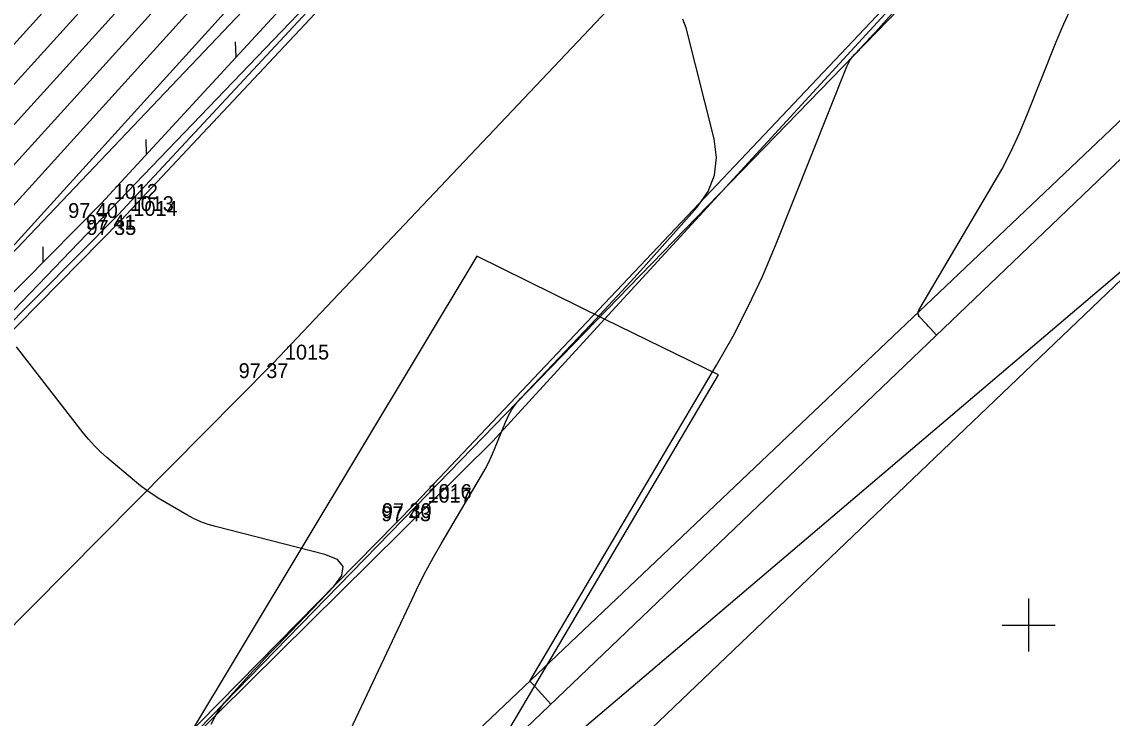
# Model space of a CAD drawing. Extents: x -711081 to -709338, y -1025122 to -1024092.
# Drawn here: x -709519 to -709498.42, y -1024226.76 to -1024213.62 of the extents above; entities that cross this region are included whole.
import ezdxf

# ---------------------------------------------------------------- set-up
doc = ezdxf.new("R2010")
doc.units = 0
for name, color, linetype in [('Ex_Major Contours', 7, 'Continuous'), ('Ex_Minor Contours', 7, 'Continuous'), ('Z_body', 7, 'Continuous'), ('Z_body_cisla', 7, 'Continuous'), ('Z_body_vysky_redukovane', 7, 'Continuous'), ('Z_hektometricka_sit', 7, 'Continuous'), ('Z_hrany_paty', 7, 'Continuous'), ('Z_katastr_hranice', 7, 'Continuous'), ('Z_katastr_vnitrni_kresba', 7, 'Continuous'), ('Z_komunikace', 7, 'Continuous'), ('Z_obruba', 7, 'Continuous'), ('Z_rozhranni', 7, 'Continuous'), ('Z_svodidla', 7, 'Continuous'), ('Z_svodidla_znacky', 7, 'Continuous'), ('Z_vdz12_prerusovana', 7, 'Continuous')]:
    doc.layers.add(name, color=color, linetype=linetype)

# ---------------------------------------------------------------- blocks, each defined once
blk = doc.blocks.new('POINT_DISPLAY')
blk.add_line((0, 0), (0, 0))
blk = doc.blocks.new('Z529')
blk.add_line((0, 0), (0.2, 0.2))

msp = doc.modelspace()

# ---------------------------------------------------------------- linework, layer by layer
at = {"layer": 'Ex_Major Contours'}
for points in [[(-709504.312, -1024200.566), (-709504.32, -1024200.577), (-709504.692, -1024201.094), (-709504.786, -1024201.222), (-709504.884, -1024201.347), (-709504.986, -1024201.469), (-709505.091, -1024201.589), (-709511.608, -1024208.825), (-709511.681, -1024208.906), (-709511.755, -1024208.986), (-709511.83, -1024209.065), (-709511.905, -1024209.143), (-709512.208, -1024209.456), (-709512.284, -1024209.534), (-709512.359, -1024209.613), (-709512.434, -1024209.692), (-709512.508, -1024209.771), (-709512.967, -1024210.263), (-709513.068, -1024210.371), (-709513.169, -1024210.48), (-709513.269, -1024210.589), (-709513.369, -1024210.699), (-709521.039, -1024219.161)], [(-709501.739, -1024219.529), (-709501.856, -1024219.401), (-709501.875, -1024219.38), (-709501.895, -1024219.358), (-709501.914, -1024219.337), (-709501.934, -1024219.316), (-709502.055, -1024219.184), (-709502.076, -1024219.154), (-709502.085, -1024219.123), (-709502.083, -1024219.091), (-709502.069, -1024219.058), (-709500.691, -1024216.729), (-709500.507, -1024216.404), (-709500.336, -1024216.072), (-709500.178, -1024215.734), (-709500.033, -1024215.39), (-709499.478, -1024214), (-709499.332, -1024213.656), (-709499.175, -1024213.317), (-709499.004, -1024212.986), (-709498.821, -1024212.66), (-709494.642, -1024205.548)], [(-709520.547, -1024215.588), (-709517.58, -1024212.316)]]:
    msp.add_lwpolyline(points, dxfattribs=at)
at = {"layer": 'Ex_Minor Contours'}
for points in [[(-709520.953, -1024219.823), (-709512.316, -1024210.295)], [(-709514.422, -1024211.103), (-709521.125, -1024218.498)], [(-709515.475, -1024211.507), (-709521.21, -1024217.835)], [(-709521.296, -1024217.172), (-709516.527, -1024211.912)], [(-709509.015, -1024226.488), (-709509.365, -1024226.103), (-709509.383, -1024226.083), (-709509.401, -1024226.064), (-709509.404, -1024226.059), (-709509.406, -1024226.054), (-709509.405, -1024226.049), (-709509.403, -1024226.043), (-709505.886, -1024220.097), (-709505.576, -1024219.55), (-709505.288, -1024218.991), (-709505.021, -1024218.422), (-709504.777, -1024217.842), (-709503.427, -1024214.462), (-709503.398, -1024214.398), (-709503.363, -1024214.338), (-709503.323, -1024214.281), (-709503.277, -1024214.228), (-709503.082, -1024214.023), (-709503.034, -1024213.972), (-709502.986, -1024213.92), (-709502.938, -1024213.868), (-709502.891, -1024213.815), (-709502.159, -1024212.995)], [(-709513.114, -1024227.656), (-709511.633, -1024224.508), (-709511.504, -1024224.242), (-709511.369, -1024223.98), (-709511.228, -1024223.721), (-709511.08, -1024223.465), (-709510.319, -1024222.178), (-709510.251, -1024222.058), (-709510.188, -1024221.936), (-709510.13, -1024221.811), (-709510.076, -1024221.684), (-709509.872, -1024221.172), (-709509.815, -1024221.048), (-709509.748, -1024220.93), (-709509.669, -1024220.82), (-709509.579, -1024220.716), (-709508.258, -1024219.328), (-709508.007, -1024219.062), (-709507.759, -1024218.794), (-709507.512, -1024218.524), (-709507.268, -1024218.253), (-709506.252, -1024217.115), (-709506.045, -1024216.824), (-709505.923, -1024216.512), (-709505.886, -1024216.179), (-709505.935, -1024215.825), (-709506.46, -1024213.732), (-709506.526, -1024213.569)], [(-709515.421, -1024226.868), (-709515.347, -1024226.725), (-709515.263, -1024226.59), (-709515.169, -1024226.461), (-709515.065, -1024226.339), (-709514.627, -1024225.865), (-709514.518, -1024225.747), (-709514.408, -1024225.629), (-709514.297, -1024225.512), (-709514.185, -1024225.396), (-709513.106, -1024224.272), (-709512.954, -1024224.064), (-709512.932, -1024223.894), (-709513.04, -1024223.761), (-709513.279, -1024223.665), (-709515.341, -1024223.142), (-709515.482, -1024223.101), (-709515.619, -1024223.05), (-709515.753, -1024222.99), (-709515.882, -1024222.92), (-709516.392, -1024222.622), (-709516.517, -1024222.545), (-709516.639, -1024222.462), (-709516.757, -1024222.374), (-709516.871, -1024222.281), (-709517.389, -1024221.838), (-709517.51, -1024221.73), (-709517.625, -1024221.615), (-709517.734, -1024221.495), (-709517.837, -1024221.37), (-709519.098, -1024219.75)]]:
    msp.add_lwpolyline(points, dxfattribs=at)
at = {"layer": 'Z_hektometricka_sit'}
for p, q in [((-709500, -1024224.5), (-709500, -1024225.5)), ((-709500.5, -1024225), (-709499.5, -1024225))]:
    msp.add_line(p, q, dxfattribs=at)
at = {"layer": 'Z_hrany_paty'}
msp.add_line((-709511.6, -1024210.02), (-709520.95, -1024219.85), dxfattribs=at)
at = {"layer": 'Z_katastr_hranice'}
for p, q in [((-709496.74, -1024217.04), (-709511.19, -1024229.32)), ((-709510.41, -1024218.04), (-709516.01, -1024227.36)), ((-709508, -1024219.23), (-709510.41, -1024218.04)), ((-709505.85, -1024220.28), (-709508, -1024219.23)), ((-709511.19, -1024229.32), (-709505.85, -1024220.28))]:
    msp.add_line(p, q, dxfattribs=at)
at = {"layer": 'Z_katastr_vnitrni_kresba'}
for p, q in [((-709477.21, -1024185.7), (-709508, -1024219.23)), ((-709525.67, -1024225.85), (-709506.34, -1024205.73)), ((-709496.74, -1024217.04), (-709513.24, -1024232.8)), ((-709508, -1024219.23), (-709510.11, -1024221.53)), ((-709510.11, -1024221.53), (-709516.01, -1024227.36))]:
    msp.add_line(p, q, dxfattribs=at)
at = {"layer": 'Z_komunikace'}
for p, q in [((-709517.12, -1024217.36), (-709507.69, -1024207.31)), ((-709511.57, -1024222.7), (-709501.97, -1024212.56)), ((-709510.47, -1024227.88), (-709496.21, -1024214.24)), ((-709524.41, -1024224.76), (-709517.12, -1024217.36)), ((-709518.84, -1024230.09), (-709511.57, -1024222.7))]:
    msp.add_line(p, q, dxfattribs=at)
at = {"layer": 'Z_obruba'}
for p, q in [((-709517.18, -1024217.26), (-709507.81, -1024207.21)), ((-709511.56, -1024222.76), (-709501.84, -1024212.75)), ((-709524.55, -1024224.69), (-709517.18, -1024217.26)), ((-709518.8, -1024230.18), (-709511.56, -1024222.76))]:
    msp.add_line(p, q, dxfattribs=at)
at = {"layer": 'Z_rozhranni'}
msp.add_line((-709510.87, -1024227.44), (-709496.56, -1024213.86), dxfattribs=at)
at = {"layer": 'Z_svodidla'}
for p, q in [((-709517.49, -1024217.04), (-709508.19, -1024206.95)), ((-709524.76, -1024224.36), (-709517.49, -1024217.04))]:
    msp.add_line(p, q, dxfattribs=at)
at = {"layer": 'Z_vdz12_prerusovana'}
for p, q in [((-709514.25, -1024220.06), (-709504.8, -1024210.08)), ((-709521.84, -1024227.7), (-709514.25, -1024220.06))]:
    msp.add_line(p, q, dxfattribs=at)

# ---------------------------------------------------------------- block references
at = {"layer": 'Z_body'}
for p in [(-709517.49, -1024217.04), (-709517.18, -1024217.26), (-709517.12, -1024217.36), (-709514.25, -1024220.06), (-709511.57, -1024222.7), (-709511.56, -1024222.76)]:
    msp.add_blockref('POINT_DISPLAY', p, dxfattribs=at)
at = {"layer": 'Z_svodidla_znacky'}
for p, rotation in [((-709514.95, -1024214.28), 47.3), ((-709516.64, -1024216.12), 47.3), ((-709518.59, -1024218.15), 45.2)]:
    msp.add_blockref('Z529', p, dxfattribs=dict(at, rotation=rotation))

# ---------------------------------------------------------------- texts
at = {"layer": 'Z_body_cisla'}
for s, p in [('1012', (-709517.26, -1024216.96)), ('1013', (-709516.96, -1024217.19)), ('1014', (-709516.89, -1024217.28)), ('1015', (-709514.03, -1024219.99)), ('1016', (-709511.34, -1024222.62)), ('1017', (-709511.34, -1024222.69))]:
    msp.add_text(s, height=0.28, dxfattribs=at).set_placement(p)
at = {"layer": 'Z_body_vysky_redukovane'}
for s, p in [('97 40', (-709518.12, -1024217.32)), ('97 41', (-709517.787, -1024217.54)), ('97 35', (-709517.773, -1024217.64)), ('97 37', (-709514.903, -1024220.34)), ('97 30', (-709512.2, -1024222.98)), ('97 43', (-709512.213, -1024223.04))]:
    msp.add_text(s, height=0.28, dxfattribs=at).set_placement(p)

doc.saveas('drawing.dxf')
